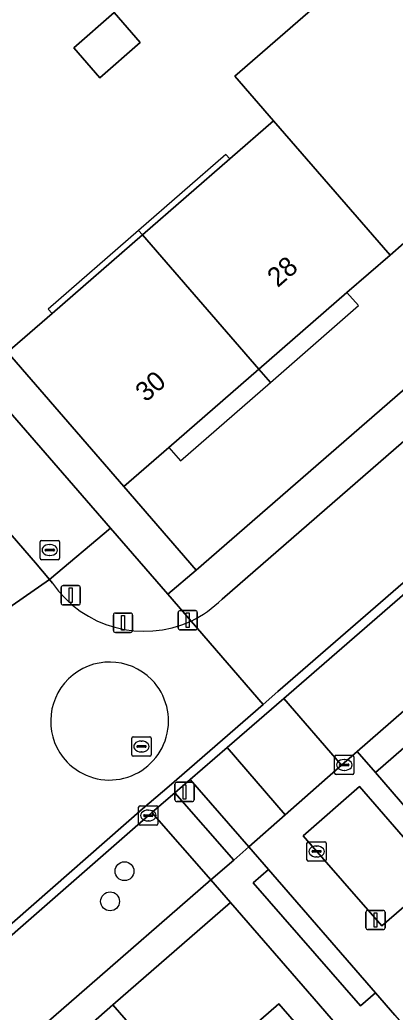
# Model space of a CAD drawing. Extents: x 155887 to 156869, y 383880 to 384678.
# Drawn here: x 156454 to 156473.4, y 384333.9 to 384385.2 of the extents above; entities that cross this region are included whole.
import ezdxf

# ---------------------------------------------------------------- set-up
doc = ezdxf.new("R2010")
doc.units = 0
for name, color, linetype in [('IMGEO_Afsluitpaal', 7, 'Continuous'), ('IMGEO_Berm_groen', 7, 'Continuous'), ('IMGEO_Boom', 7, 'Continuous'), ('IMGEO_Brandkraan', 7, 'Continuous'), ('IMGEO_Erf', 7, 'Continuous'), ('IMGEO_Greppel_droge_sloot', 7, 'Continuous'), ('IMGEO_Groenvoorziening', 7, 'Continuous'), ('IMGEO_Haag', 7, 'Continuous'), ('IMGEO_Kolk', 7, 'Continuous'), ('IMGEO_Lichtmast', 7, 'Continuous'), ('IMGEO_Muur', 7, 'Continuous'), ('IMGEO_Pand', 7, 'Continuous'), ('IMGEO_Pand_nummerreeks', 7, 'Continuous'), ('IMGEO_Pand_overbouw', 7, 'Continuous'), ('IMGEO_Parkeervlak_open', 7, 'Continuous'), ('IMGEO_Rijbaan_lokaal_gesloten', 7, 'Continuous'), ('IMGEO_Rijbaan_lokaal_open', 7, 'Continuous'), ('IMGEO_Rioolput', 7, 'Continuous'), ('IMGEO_Voetpad_open', 7, 'Continuous')]:
    doc.layers.add(name, color=color, linetype=linetype)

msp = doc.modelspace()

# ---------------------------------------------------------------- linework, layer by layer
at = {"layer": 'IMGEO_Afsluitpaal'}
for p, q in [((156456.23, 384355.97), (156457.02, 384355.97)), ((156457.02, 384355.97), (156456.23, 384355.97)), ((156456.13, 384355.07), (156456.13, 384355.87)), ((156456.13, 384355.87), (156456.13, 384355.07)), ((156457.12, 384355.87), (156457.12, 384355.07)), ((156457.12, 384355.07), (156457.12, 384355.87)), ((156457.02, 384354.97), (156456.23, 384354.97)), ((156456.23, 384354.97), (156457.02, 384354.97)), ((156458.837, 384353.646), (156458.837, 384354.446)), ((156458.837, 384354.446), (156458.837, 384353.646)), ((156458.937, 384354.546), (156459.727, 384354.546)), ((156459.727, 384354.546), (156458.937, 384354.546)), ((156459.827, 384354.446), (156459.827, 384353.646)), ((156459.827, 384353.646), (156459.827, 384354.446)), ((156462.192, 384353.778), (156462.192, 384354.578)), ((156462.192, 384354.578), (156462.192, 384353.778)), ((156462.292, 384354.678), (156463.082, 384354.678)), ((156463.082, 384354.678), (156462.292, 384354.678)), ((156463.182, 384354.578), (156463.182, 384353.778)), ((156463.182, 384353.778), (156463.182, 384354.578)), ((156459.727, 384353.546), (156458.937, 384353.546)), ((156458.937, 384353.546), (156459.727, 384353.546)), ((156463.082, 384353.678), (156462.292, 384353.678)), ((156462.292, 384353.678), (156463.082, 384353.678))]:
    msp.add_line(p, q, dxfattribs=at)
for points in [[(156456.55, 384355.845), (156456.7, 384355.845), (156456.7, 384355.095), (156456.55, 384355.095), (156456.55, 384355.845)], [(156459.257, 384354.421), (156459.407, 384354.421), (156459.407, 384353.671), (156459.257, 384353.671), (156459.257, 384354.421)], [(156462.612, 384354.553), (156462.762, 384354.553), (156462.762, 384353.803), (156462.612, 384353.803), (156462.612, 384354.553)]]:
    msp.add_lwpolyline(points, dxfattribs=at)
for centre, start, end in [((156456.23, 384355.87), 90, 180), ((156456.23, 384355.87), 90, 180), ((156457.02, 384355.87), 0, 90), ((156457.02, 384355.87), 360, 90), ((156456.23, 384355.07), 180, 270), ((156456.23, 384355.07), 180, 270), ((156457.02, 384355.07), 270, 0), ((156457.02, 384355.07), 270, 0), ((156458.937, 384354.446), 90, 180), ((156458.937, 384354.446), 90, 180), ((156459.727, 384354.446), 0, 90), ((156459.727, 384354.446), 360, 90), ((156462.292, 384354.578), 90, 180), ((156462.292, 384354.578), 90, 180), ((156463.082, 384354.578), 0, 90), ((156463.082, 384354.578), 360, 90), ((156458.937, 384353.646), 180, 270), ((156458.937, 384353.646), 180, 270), ((156459.727, 384353.646), 270, 0), ((156459.727, 384353.646), 270, 0), ((156462.292, 384353.778), 180, 270), ((156462.292, 384353.778), 180, 270), ((156463.082, 384353.778), 270, 0), ((156463.082, 384353.778), 270, 0)]:
    msp.add_arc(centre, 0.1, start, end, dxfattribs=at)
at = {"layer": 'IMGEO_Berm_groen'}
for points in [[(156458.679, 384358.946), (156455.52, 384356.291), (156455.683, 384356.097)], [(156462.861, 384354.13), (156461.655, 384355.519), (156458.679, 384358.946)]]:
    msp.add_lwpolyline(points, dxfattribs=at)
msp.add_arc((156460.447, 384359.403), 5.799, 214.7554, 294.5952, dxfattribs=at)
at = {"layer": 'IMGEO_Boom'}
for centre in [(156459.411, 384341.19), (156458.663, 384339.629)]:
    msp.add_circle(centre, 0.489, dxfattribs=at)
at = {"layer": 'IMGEO_Brandkraan'}
for p, q in [((156470.373, 384347.188), (156471.225, 384347.188)), ((156470.298, 384346.262), (156470.298, 384347.114)), ((156470.557, 384346.682), (156470.557, 384346.694)), ((156470.6, 384346.731), (156470.998, 384346.731)), ((156470.786, 384346.968), (156470.811, 384346.968)), ((156471.041, 384346.694), (156471.041, 384346.682)), ((156471.299, 384347.114), (156471.299, 384346.262)), ((156471.225, 384346.188), (156470.373, 384346.188)), ((156470.995, 384346.645), (156470.597, 384346.645)), ((156470.809, 384346.408), (156470.784, 384346.408))]:
    msp.add_line(p, q, dxfattribs=at)
for points in [[(156470.373, 384347.188), (156471.225, 384347.188)], [(156470.298, 384346.262), (156470.298, 384347.114)], [(156471.299, 384347.114), (156471.299, 384346.262)], [(156471.225, 384346.188), (156470.373, 384346.188)]]:
    msp.add_lwpolyline(points, dxfattribs=at)
for centre, radius, start, end in [((156470.375, 384347.112), 0.0765, 91.552, 178.448), ((156470.375, 384347.112), 0.0765, 91.552, 178.448), ((156471.223, 384347.112), 0.0765, 1.552, 88.448), ((156471.223, 384347.112), 0.0765, 1.552, 88.448), ((156470.597, 384346.691), 0.0403, 85.8775, 175.7526), ((156470.594, 384346.681), 0.0366, 178.938, 274.7102), ((156470.998, 384346.688), 0.043, 264.8664, 352.4533), ((156471.002, 384346.693), 0.0386, 1.7309, 96.639), ((156470.375, 384346.264), 0.0765, 181.552, 268.448), ((156470.375, 384346.264), 0.0765, 181.552, 268.448), ((156471.223, 384346.264), 0.0765, 271.552, 358.448), ((156471.223, 384346.264), 0.0765, 271.552, 358.448)]:
    msp.add_arc(centre, radius, start, end, dxfattribs=at)
for centre, major_axis, ratio, start_param, end_param in [((156470.785, 384346.688), (-0.387, 0.002), 0.722429, 4.712389, 7.853982), ((156470.81, 384346.688), (-0.39, 0.002), 0.717154, 1.570796, 4.712389)]:
    msp.add_ellipse(centre, major_axis=major_axis, ratio=ratio, start_param=start_param, end_param=end_param, dxfattribs=at)
at = {"layer": 'IMGEO_Erf'}
for points in [[(156508.001, 384415.52), (156514.033, 384408.573), (156511.693, 384406.541), (156507.129, 384402.575), (156502.457, 384398.517), (156500.338, 384396.676), (156500, 384396.383), (156498.114, 384394.745), (156493.543, 384390.774), (156488.871, 384386.715), (156486.76, 384384.882), (156484.529, 384382.944), (156479.959, 384378.974), (156475.296, 384374.923), (156473.168, 384373.074), (156470.934, 384371.134), (156466.373, 384367.172), (156461.701, 384363.114), (156459.376, 384361.094), (156463.122, 384356.762), (156517.626, 384404.097), (156533.705, 384418.024)], [(156453.343, 384368.04), (156455.661, 384370.054), (156460.342, 384374.12), (156464.861, 384378.046), (156467.137, 384380.022), (156465.131, 384382.332), (156471.92, 384388.224), (156473.728, 384386.144), (156473.924, 384385.918), (156478.48, 384389.875), (156480.729, 384391.83), (156482.837, 384393.66), (156487.513, 384397.722), (156492.052, 384401.666), (156494.307, 384403.625), (156496.428, 384405.467), (156500, 384408.57), (156501.098, 384409.523), (156505.528, 384413.372)]]:
    msp.add_lwpolyline(points, dxfattribs=at)
for points in [[(156460.231, 384384.071), (156458.139, 384382.252), (156456.791, 384383.802), (156458.883, 384385.621)], [(156480.994, 384321.034), (156472.638, 384330.653), (156469.23, 384334.581), (156464.905, 384339.571), (156458.808, 384334.27), (156462.481, 384330.043), (156467.41, 384334.325), (156469.786, 384331.59), (156472.133, 384328.89), (156467.203, 384324.607), (156470.753, 384320.521), (156474.248, 384316.499), (156479.178, 384320.781), (156481.578, 384318.018), (156483.9, 384315.345), (156478.971, 384311.063), (156482.643, 384306.835), (156488.759, 384312.092), (156484.401, 384317.105)]]:
    msp.add_lwpolyline(points, close=True, dxfattribs=at)
at = {"layer": 'IMGEO_Greppel_droge_sloot'}
msp.add_lwpolyline([(156431.574, 384390.156), (156428.512, 384387.527), (156454.804, 384357.143), (156455.52, 384356.291), (156458.679, 384358.946)], close=True, dxfattribs=at)
at = {"layer": 'IMGEO_Groenvoorziening'}
for points in [[(156467.66, 384350.133), (156464.731, 384347.594), (156467.739, 384344.101), (156470.645, 384346.67)], [(156462.818, 384345.935), (156462.027, 384345.248), (156465.073, 384341.758), (156465.854, 384342.457)], [(156471.594, 384345.577), (156468.669, 384343.026), (156472.735, 384338.365), (156475.654, 384340.889)], [(156466.874, 384341.271), (156466.078, 384340.585), (156471.641, 384334.231), (156472.411, 384334.902)]]:
    msp.add_lwpolyline(points, close=True, dxfattribs=at)
at = {"layer": 'IMGEO_Haag'}
for points in [[(156462.027, 384345.248), (156465.073, 384341.758), (156465.854, 384342.457), (156462.818, 384345.935)], [(156472.411, 384334.902), (156466.874, 384341.271), (156466.078, 384340.585), (156471.641, 384334.231)]]:
    msp.add_lwpolyline(points, close=True, dxfattribs=at)
at = {"layer": 'IMGEO_Kolk'}
for p, q in [((156455.04, 384357.384), (156455.04, 384358.236)), ((156455.115, 384358.31), (156455.967, 384358.31)), ((156455.528, 384358.09), (156455.553, 384358.09)), ((156456.041, 384358.236), (156456.041, 384357.384)), ((156455.299, 384357.804), (156455.299, 384357.816)), ((156455.737, 384357.767), (156455.339, 384357.767)), ((156455.342, 384357.853), (156455.74, 384357.853)), ((156455.551, 384357.53), (156455.526, 384357.53)), ((156455.783, 384357.816), (156455.783, 384357.804)), ((156455.967, 384357.31), (156455.115, 384357.31)), ((156460.144, 384343.644), (156460.144, 384344.496)), ((156460.219, 384344.57), (156461.071, 384344.57)), ((156460.446, 384344.113), (156460.844, 384344.113)), ((156460.632, 384344.35), (156460.657, 384344.35)), ((156461.145, 384344.496), (156461.145, 384343.644)), ((156460.403, 384344.064), (156460.403, 384344.076)), ((156460.841, 384344.027), (156460.443, 384344.027)), ((156460.655, 384343.79), (156460.63, 384343.79)), ((156460.887, 384344.076), (156460.887, 384344.064)), ((156461.071, 384343.57), (156460.219, 384343.57))]:
    msp.add_line(p, q, dxfattribs=at)
for points in [[(156455.04, 384357.384), (156455.04, 384358.236)], [(156455.115, 384358.31), (156455.967, 384358.31)], [(156456.041, 384358.236), (156456.041, 384357.384)], [(156455.967, 384357.31), (156455.115, 384357.31)], [(156460.144, 384343.644), (156460.144, 384344.496)], [(156460.219, 384344.57), (156461.071, 384344.57)], [(156461.145, 384344.496), (156461.145, 384343.644)], [(156461.071, 384343.57), (156460.219, 384343.57)]]:
    msp.add_lwpolyline(points, dxfattribs=at)
for centre, radius, start, end in [((156455.117, 384358.234), 0.0765, 91.552, 178.448), ((156455.117, 384358.234), 0.0765, 91.552, 178.448), ((156455.965, 384358.234), 0.0765, 1.552, 88.448), ((156455.965, 384358.234), 0.0765, 1.552, 88.448), ((156455.339, 384357.813), 0.0403, 85.8775, 175.7526), ((156455.336, 384357.803), 0.0366, 178.938, 274.7102), ((156455.74, 384357.81), 0.043, 264.8664, 352.4533), ((156455.744, 384357.815), 0.0386, 1.7309, 96.639), ((156455.117, 384357.386), 0.0765, 181.552, 268.448), ((156455.117, 384357.386), 0.0765, 181.552, 268.448), ((156455.965, 384357.386), 0.0765, 271.552, 358.448), ((156455.965, 384357.386), 0.0765, 271.552, 358.448), ((156460.221, 384344.494), 0.0765, 91.552, 178.448), ((156460.221, 384344.494), 0.0765, 91.552, 178.448), ((156460.443, 384344.073), 0.0403, 85.8775, 175.7526), ((156460.848, 384344.075), 0.0386, 1.7309, 96.639), ((156461.069, 384344.494), 0.0765, 1.552, 88.448), ((156461.069, 384344.494), 0.0765, 1.552, 88.448), ((156460.221, 384343.646), 0.0765, 181.552, 268.448), ((156460.221, 384343.646), 0.0765, 181.552, 268.448), ((156460.44, 384344.063), 0.0366, 178.938, 274.7102), ((156460.844, 384344.07), 0.043, 264.8664, 352.4533), ((156461.069, 384343.646), 0.0765, 271.552, 358.448), ((156461.069, 384343.646), 0.0765, 271.552, 358.448)]:
    msp.add_arc(centre, radius, start, end, dxfattribs=at)
for centre, major_axis, ratio, start_param, end_param in [((156455.527, 384357.81), (-0.387, 0.002), 0.722429, 4.712389, 7.853982), ((156455.552, 384357.81), (-0.39, 0.002), 0.717154, 1.570796, 4.712389), ((156460.631, 384344.07), (-0.387, 0.002), 0.722429, 4.712389, 7.853982), ((156460.656, 384344.07), (-0.39, 0.002), 0.717154, 1.570796, 4.712389)]:
    msp.add_ellipse(centre, major_axis=major_axis, ratio=ratio, start_param=start_param, end_param=end_param, dxfattribs=at)
at = {"layer": 'IMGEO_Lichtmast'}
for p, q in [((156462.026, 384344.891), (156462.026, 384345.691)), ((156462.026, 384345.691), (156462.026, 384344.891)), ((156462.126, 384345.791), (156462.916, 384345.791)), ((156462.916, 384345.791), (156462.126, 384345.791)), ((156463.016, 384345.691), (156463.016, 384344.891)), ((156463.016, 384344.891), (156463.016, 384345.691)), ((156462.916, 384344.791), (156462.126, 384344.791)), ((156462.126, 384344.791), (156462.916, 384344.791)), ((156471.921, 384338.265), (156471.921, 384339.065)), ((156471.921, 384339.065), (156471.921, 384338.265)), ((156472.021, 384339.165), (156472.811, 384339.165)), ((156472.811, 384339.165), (156472.021, 384339.165)), ((156472.911, 384339.065), (156472.911, 384338.265)), ((156472.911, 384338.265), (156472.911, 384339.065)), ((156472.811, 384338.165), (156472.021, 384338.165)), ((156472.021, 384338.165), (156472.811, 384338.165))]:
    msp.add_line(p, q, dxfattribs=at)
for points in [[(156462.446, 384345.666), (156462.596, 384345.666), (156462.596, 384344.916), (156462.446, 384344.916), (156462.446, 384345.666)], [(156472.341, 384339.04), (156472.491, 384339.04), (156472.491, 384338.29), (156472.341, 384338.29), (156472.341, 384339.04)]]:
    msp.add_lwpolyline(points, dxfattribs=at)
for centre, start, end in [((156462.126, 384345.691), 90, 180), ((156462.126, 384345.691), 90, 180), ((156462.916, 384345.691), 0, 90), ((156462.916, 384345.691), 360, 90), ((156462.126, 384344.891), 180, 270), ((156462.126, 384344.891), 180, 270), ((156462.916, 384344.891), 270, 0), ((156462.916, 384344.891), 270, 0), ((156472.021, 384339.065), 90, 180), ((156472.021, 384339.065), 90, 180), ((156472.811, 384339.065), 0, 90), ((156472.811, 384339.065), 360, 90), ((156472.021, 384338.265), 180, 270), ((156472.021, 384338.265), 180, 270), ((156472.811, 384338.265), 270, 0), ((156472.811, 384338.265), 270, 0)]:
    msp.add_arc(centre, 0.1, start, end, dxfattribs=at)
at = {"layer": 'IMGEO_Muur'}
for points in [[(156458.808, 384334.27), (156464.905, 384339.571)], [(156464.905, 384339.571), (156469.23, 384334.581)]]:
    msp.add_lwpolyline(points, dxfattribs=at)
at = {"layer": 'IMGEO_Pand'}
for points in [[(156473.924, 384385.918), (156473.728, 384386.144), (156471.92, 384388.224), (156465.131, 384382.332), (156467.137, 384380.022), (156473.168, 384373.074), (156475.296, 384374.923), (156479.959, 384378.974)], [(156458.139, 384382.252), (156460.231, 384384.071), (156458.883, 384385.621), (156456.791, 384383.802)], [(156460.342, 384374.12), (156466.373, 384367.172), (156470.934, 384371.134), (156473.168, 384373.074), (156467.137, 384380.022), (156464.861, 384378.046)], [(156460.342, 384374.12), (156455.661, 384370.054), (156453.343, 384368.04), (156459.376, 384361.094), (156461.701, 384363.114), (156466.373, 384367.172)], [(156483.63, 384348.371), (156488.454, 384352.581), (156487.942, 384353.171), (156484.662, 384356.944), (156472.407, 384346.293), (156476.205, 384341.922)], [(156469.786, 384331.59), (156467.41, 384334.325), (156462.481, 384330.043), (156458.808, 384334.27), (156458.088, 384333.641), (156450.897, 384327.362), (156451.042, 384327.195), (156451.791, 384327.849), (156457.529, 384321.244), (156456.774, 384320.588), (156456.92, 384320.42)]]:
    msp.add_lwpolyline(points, close=True, dxfattribs=at)
at = {"layer": 'IMGEO_Pand_overbouw'}
for points in [[(156460.342, 384374.12), (156464.861, 384378.046), (156464.664, 384378.272), (156460.145, 384374.347)], [(156460.342, 384374.12), (156460.145, 384374.347), (156455.464, 384370.28), (156455.661, 384370.054)], [(156470.934, 384371.134), (156466.373, 384367.172), (156466.97, 384366.485), (156471.528, 384370.457)], [(156466.373, 384367.172), (156461.701, 384363.114), (156462.305, 384362.42), (156466.97, 384366.485)]]:
    msp.add_lwpolyline(points, close=True, dxfattribs=at)
at = {"layer": 'IMGEO_Parkeervlak_open'}
for points in [[(156489.199, 384362.823), (156486.226, 384366.222), (156467.66, 384350.133), (156470.645, 384346.67), (156471.473, 384347.391)], [(156463.884, 384340.743), (156460.835, 384344.231), (156460.646, 384344.069), (156454.025, 384338.274), (156444.51, 384329.945), (156443.01, 384328.651), (156446.013, 384325.218), (156457.059, 384334.814)]]:
    msp.add_lwpolyline(points, close=True, dxfattribs=at)
at = {"layer": 'IMGEO_Rijbaan_lokaal_gesloten'}
for points in [[(156535.175, 384416.658), (156500, 384386.117), (156464.463, 384355.261)], [(156462.861, 384354.13), (156466.597, 384349.82), (156467.359, 384350.481), (156485.924, 384366.569)], [(156455.683, 384356.097), (156455.52, 384356.291), (156451.421, 384353.443)], [(156436.91, 384323.995), (156444.208, 384330.292), (156453.722, 384338.62), (156460.345, 384344.417), (156461.728, 384345.598), (156466.597, 384349.82), (156462.861, 384354.13)]]:
    msp.add_lwpolyline(points, dxfattribs=at)
msp.add_lwpolyline([(156428.512, 384387.527), (156424.676, 384384.21), (156425.465, 384383.293), (156451.421, 384353.443), (156455.52, 384356.291), (156454.804, 384357.143)], close=True, dxfattribs=at)
for centre, radius, start, end in [((156460.447, 384359.403), 5.799, 214.7554, 294.5952), ((156460.16, 384359.657), 6.152, 296.0502, 314.3934), ((156458.645, 384348.955), 3.056, 44.5438, 223.8521), ((156458.635, 384348.965), 3.056, 224.1052, 44.2906)]:
    msp.add_arc(centre, radius, start, end, dxfattribs=at)
at = {"layer": 'IMGEO_Rijbaan_lokaal_open'}
for points in [[(156506.284, 384384.27), (156500, 384378.807), (156485.924, 384366.569), (156467.359, 384350.481), (156466.597, 384349.82), (156461.728, 384345.598), (156460.345, 384344.417), (156453.722, 384338.62), (156444.208, 384330.292), (156436.91, 384323.995), (156406.345, 384297.398), (156405.149, 384296.413)], [(156405.446, 384296.062), (156406.642, 384297.047), (156437.211, 384323.647), (156438.632, 384324.873), (156443.01, 384328.651), (156444.51, 384329.945), (156454.025, 384338.274), (156460.646, 384344.069), (156460.835, 384344.231), (156462.027, 384345.248), (156462.818, 384345.935), (156464.731, 384347.594), (156467.66, 384350.133), (156486.226, 384366.222), (156489.504, 384369.072), (156500, 384378.198), (156506.895, 384384.192)]]:
    msp.add_lwpolyline(points, dxfattribs=at)
for centre, start, end in [((156458.645, 384348.955), 44.5438, 223.8521), ((156458.635, 384348.965), 224.1052, 44.2906)]:
    msp.add_arc(centre, 3.056, start, end, dxfattribs=at)
at = {"layer": 'IMGEO_Rioolput'}
for p, q in [((156459.788, 384347.218), (156459.788, 384348.07)), ((156459.863, 384348.144), (156460.715, 384348.144)), ((156460.276, 384347.924), (156460.301, 384347.924)), ((156460.789, 384348.07), (156460.789, 384347.218)), ((156460.047, 384347.638), (156460.047, 384347.65)), ((156460.485, 384347.601), (156460.087, 384347.601)), ((156460.09, 384347.687), (156460.488, 384347.687)), ((156460.299, 384347.364), (156460.274, 384347.364)), ((156460.531, 384347.65), (156460.531, 384347.638)), ((156460.715, 384347.144), (156459.863, 384347.144)), ((156468.864, 384341.784), (156468.864, 384342.636)), ((156468.939, 384342.71), (156469.791, 384342.71)), ((156469.865, 384342.636), (156469.865, 384341.784)), ((156469.123, 384342.204), (156469.123, 384342.216)), ((156469.561, 384342.167), (156469.163, 384342.167)), ((156469.166, 384342.253), (156469.564, 384342.253)), ((156469.352, 384342.49), (156469.377, 384342.49)), ((156469.607, 384342.216), (156469.607, 384342.204)), ((156469.791, 384341.71), (156468.939, 384341.71)), ((156469.375, 384341.93), (156469.35, 384341.93))]:
    msp.add_line(p, q, dxfattribs=at)
for points in [[(156459.788, 384347.218), (156459.788, 384348.07)], [(156459.863, 384348.144), (156460.715, 384348.144)], [(156460.789, 384348.07), (156460.789, 384347.218)], [(156460.715, 384347.144), (156459.863, 384347.144)], [(156468.864, 384341.784), (156468.864, 384342.636)], [(156468.939, 384342.71), (156469.791, 384342.71)], [(156469.865, 384342.636), (156469.865, 384341.784)], [(156469.791, 384341.71), (156468.939, 384341.71)]]:
    msp.add_lwpolyline(points, dxfattribs=at)
for centre, radius, start, end in [((156459.865, 384348.068), 0.0765, 91.552, 178.448), ((156459.865, 384348.068), 0.0765, 91.552, 178.448), ((156460.713, 384348.068), 0.0765, 1.552, 88.448), ((156460.713, 384348.068), 0.0765, 1.552, 88.448), ((156459.865, 384347.22), 0.0765, 181.552, 268.448), ((156459.865, 384347.22), 0.0765, 181.552, 268.448), ((156460.087, 384347.647), 0.0403, 85.8775, 175.7526), ((156460.084, 384347.637), 0.0366, 178.938, 274.7102), ((156460.488, 384347.644), 0.043, 264.8664, 352.4533), ((156460.492, 384347.649), 0.0386, 1.7309, 96.639), ((156460.713, 384347.22), 0.0765, 271.552, 358.448), ((156460.713, 384347.22), 0.0765, 271.552, 358.448), ((156468.941, 384342.634), 0.0765, 91.552, 178.448), ((156468.941, 384342.634), 0.0765, 91.552, 178.448), ((156469.789, 384342.634), 0.0765, 1.552, 88.448), ((156469.789, 384342.634), 0.0765, 1.552, 88.448), ((156469.163, 384342.213), 0.0403, 85.8775, 175.7526), ((156469.16, 384342.203), 0.0366, 178.938, 274.7102), ((156469.564, 384342.21), 0.043, 264.8664, 352.4533), ((156469.568, 384342.215), 0.0386, 1.7309, 96.639), ((156468.941, 384341.786), 0.0765, 181.552, 268.448), ((156468.941, 384341.786), 0.0765, 181.552, 268.448), ((156469.789, 384341.786), 0.0765, 271.552, 358.448), ((156469.789, 384341.786), 0.0765, 271.552, 358.448)]:
    msp.add_arc(centre, radius, start, end, dxfattribs=at)
for centre, major_axis, ratio, start_param, end_param in [((156460.275, 384347.644), (-0.387, 0.002), 0.722429, 4.712389, 7.853982), ((156460.3, 384347.644), (-0.39, 0.002), 0.717154, 1.570796, 4.712389), ((156469.351, 384342.21), (-0.387, 0.002), 0.722429, 4.712389, 7.853982), ((156469.376, 384342.21), (-0.39, 0.002), 0.717154, 1.570796, 4.712389)]:
    msp.add_ellipse(centre, major_axis=major_axis, ratio=ratio, start_param=start_param, end_param=end_param, dxfattribs=at)
at = {"layer": 'IMGEO_Voetpad_open'}
for points in [[(156535.23, 384419.334), (156534.81, 384418.964), (156533.705, 384418.024), (156517.626, 384404.097), (156463.122, 384356.762), (156461.655, 384355.519), (156462.861, 384354.13)], [(156464.463, 384355.261), (156500, 384386.117)], [(156506.121, 384307.495), (156502.386, 384311.794), (156500, 384314.539), (156498.645, 384316.099), (156494.901, 384320.407), (156491.157, 384324.716), (156487.414, 384329.022), (156483.67, 384333.332), (156479.927, 384337.639), (156476.205, 384341.922), (156472.407, 384346.293), (156471.473, 384347.391), (156470.645, 384346.67), (156467.739, 384344.101), (156465.854, 384342.457), (156466.874, 384341.271), (156472.411, 384334.902), (156473.408, 384333.746), (156484.216, 384321.296), (156485.228, 384320.167), (156500, 384303.149), (156506.593, 384295.554)], [(156473.408, 384333.746), (156472.411, 384334.902), (156471.641, 384334.231), (156466.078, 384340.585), (156466.874, 384341.271), (156465.854, 384342.457), (156465.073, 384341.758), (156463.884, 384340.743), (156464.905, 384339.571), (156469.23, 384334.581), (156472.638, 384330.653)]]:
    msp.add_lwpolyline(points, dxfattribs=at)
for points in [[(156440.17, 384383.221), (156434.135, 384390.165), (156433.074, 384391.385), (156431.574, 384390.156), (156458.679, 384358.946), (156461.655, 384355.519), (156463.122, 384356.762), (156459.376, 384361.094), (156453.343, 384368.04)], [(156492.791, 384364.009), (156493.4, 384364.54), (156498.564, 384369.043), (156500, 384370.29), (156510.818, 384379.679), (156509.859, 384380.774), (156500, 384372.195), (156492.378, 384365.561), (156489.199, 384362.823), (156471.473, 384347.391), (156472.407, 384346.293), (156484.662, 384356.944), (156489.816, 384361.424), (156490.543, 384362.055)], [(156464.731, 384347.594), (156462.818, 384345.935), (156465.854, 384342.457), (156467.739, 384344.101)], [(156462.027, 384345.248), (156460.835, 384344.231), (156463.884, 384340.743), (156465.073, 384341.758)], [(156472.735, 384338.365), (156468.669, 384343.026), (156471.594, 384345.577), (156475.654, 384340.889)], [(156464.905, 384339.571), (156463.884, 384340.743), (156457.059, 384334.814), (156446.013, 384325.218), (156447.064, 384324.016), (156447.272, 384324.198), (156450.897, 384327.362), (156458.088, 384333.641), (156458.808, 384334.27)]]:
    msp.add_lwpolyline(points, close=True, dxfattribs=at)
msp.add_arc((156460.16, 384359.657), 6.152, 296.0502, 314.3934, dxfattribs=at)

# ---------------------------------------------------------------- texts
at = {"layer": 'IMGEO_Pand_nummerreeks'}
for s, p in [('28', (156467.349, 384371.36)), ('30', (156460.517, 384365.425))]:
    msp.add_text(s, height=1, rotation=40.9799, dxfattribs=at).set_placement(p)

doc.saveas('drawing.dxf')
